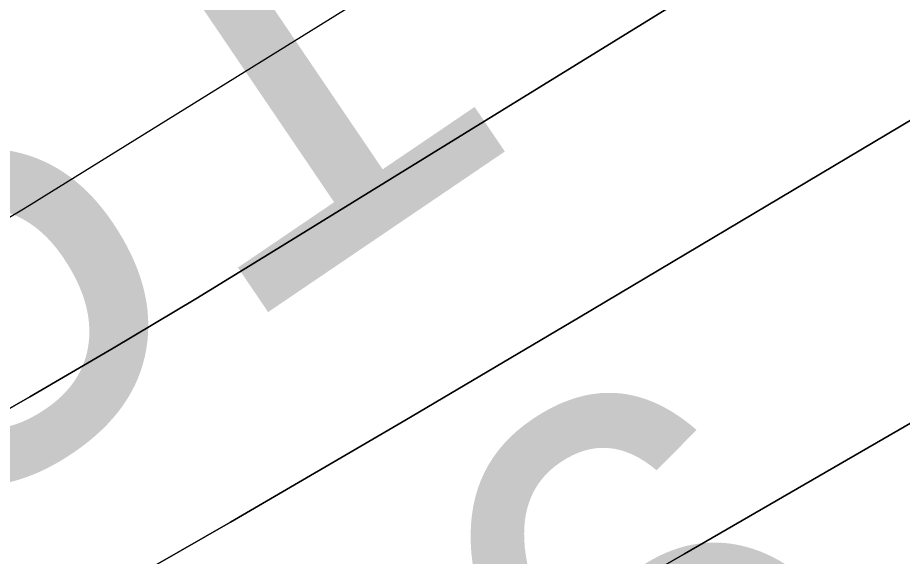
# Model space of a CAD drawing. Extents: x 3445503 to 3483459, y 540493 to 566012.
# Drawn here: x 3477462.8 to 3477582.2, y 552270.2 to 552343 of the extents above; entities that cross this region are included whole.
import ezdxf

# ---------------------------------------------------------------- set-up
doc = ezdxf.new("R2010")
doc.units = 0
for name, color, linetype in [('V-RIVR-EDGE', 7, 'Continuous'), ('V-RIVR-RANG', 7, 'Continuous'), ('V-TOPO-DPTH', 7, 'Continuous'), ('V-TOPO-MAJR', 7, 'Continuous'), ('V-TOPO-MINR', 7, 'Continuous')]:
    doc.layers.add(name, color=color, linetype=linetype)

msp = doc.modelspace()

# ---------------------------------------------------------------- linework, layer by layer
at = {"layer": 'V-RIVR-EDGE'}
msp.add_spline([(3477967.3848833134, 552440.8059690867), (3477956.324274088, 552434.4645256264), (3477946.922800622, 552428.2304005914), (3477938.2208844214, 552423.7327046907), (3477929.172198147, 552419.58349804), (3477921.163822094, 552414.388823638), (3477919.4179374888, 552411.2644546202), (3477918.3664526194, 552407.7907367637), (3477915.2291897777, 552404.3221764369), (3477908.61305155, 552399.8193230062), (3477903.741938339, 552398.0932089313), (3477897.8270765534, 552396.0220439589), (3477895.3893709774, 552394.2899127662), (3477890.1714876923, 552392.9122879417), (3477887.3861524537, 552391.1810163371), (3477883.9004003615, 552387.3656859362), (3477874.497207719, 552380.4363015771), (3477864.3996153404, 552373.8562660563), (3477857.0907965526, 552370.3980207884), (3477852.909785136, 552366.5844095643), (3477848.381144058, 552362.7716579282), (3477844.5451835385, 552357.9142981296), (3477836.8938926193, 552356.5426904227), (3477833.4090001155, 552353.0749896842), (3477830.613349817, 552347.1721621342), (3477822.605833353, 552342.3251173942), (3477810.0688162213, 552333.3176913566), (3477792.657247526, 552321.1936325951), (3477781.52192369, 552316.7019538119), (3477774.9023471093, 552310.8085817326), (3477768.981468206, 552306.3040091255), (3477763.756708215, 552302.1453470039), (3477759.9310627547, 552301.4595431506), (3477756.0985405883, 552297.9927020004), (3477741.122958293, 552286.9055151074), (3477723.7062320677, 552272.6956783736), (3477708.732368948, 552262.3037508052), (3477698.9806870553, 552255.0275963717), (3477689.5869498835, 552251.922138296), (3477683.6652113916, 552247.0699360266), (3477677.043915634, 552240.4813046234), (3477664.1601284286, 552231.8223678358), (3477659.2829980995, 552227.6628461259), (3477652.325247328, 552225.5942599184), (3477646.05759835, 552221.4381765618), (3477633.1695132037, 552211.0410914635), (3477593.4640879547, 552180.5476742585), (3477582.3218874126, 552173.2749581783), (3477570.133359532, 552164.6143022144), (3477532.8716569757, 552138.2864238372), (3477506.055176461, 552118.5377213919), (3477500.1351571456, 552114.3807784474), (3477492.8237595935, 552109.879644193), (3477485.8591321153, 552105.0300206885), (3477479.9494278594, 552105.044633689), (3477473.686936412, 552102.974328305), (3477446.1786349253, 552084.6178636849), (3477429.4631851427, 552072.8397154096), (3477413.0962246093, 552061.4083372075), (3477403.3445427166, 552054.1321827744), (3477399.864807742, 552052.7502600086), (3477395.341324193, 552051.0232863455), (3477385.9467274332, 552047.5701986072), (3477366.105189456, 552036.8426756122), (3477295.433217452, 551995.3016125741), (3477256.0874561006, 551969.6741510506), (3477245.9924424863, 551964.1370045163), (3477236.5866710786, 551956.1647311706), (3477232.406519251, 551952.6987496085), (3477223.3586925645, 551948.89717262), (3477210.8268329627, 551941.975524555), (3477195.5096381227, 551933.3226048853), (3477189.23941038, 551928.1236325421), (3477182.2756424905, 551923.6216386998), (3477175.6646617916, 551921.2045632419), (3477171.836437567, 551919.4758704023), (3477168.3515450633, 551916.0081696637), (3477159.6496288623, 551911.5104737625), (3477143.6328767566, 551901.1211249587), (3477124.4848789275, 551889.6966234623), (3477117.871319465, 551886.2366590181), (3477112.3066661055, 551885.2075234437), (3477107.4346933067, 551883.1337797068), (3477100.8211338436, 551879.6738152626), (3477094.5517656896, 551874.8224725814), (3477091.412783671, 551870.6586529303), (3477085.147713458, 551867.54545856), (3477074.3548617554, 551860.9671422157), (3477058.344126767, 551853.011201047), (3477036.0640236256, 551840.203917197), (3477024.5707550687, 551831.5415420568), (3477014.1263926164, 551825.3099957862), (3477007.5162715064, 551823.2405499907), (3476990.806838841, 551813.8958093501), (3476960.862550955, 551794.5024728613), (3476943.4492630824, 551781.6831547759), (3476927.7818598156, 551771.9882057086), (3476905.500897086, 551758.8332921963), (3476879.0389229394, 551741.8647674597), (3476864.071076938, 551733.9062475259), (3476854.3211142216, 551727.325352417), (3476848.0526056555, 551722.8216393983), (3476839.70175747, 551719.7136025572), (3476833.4427043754, 551719.0338158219), (3476830.31231824, 551718.3462927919), (3476827.173336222, 551714.182473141), (3476822.9949035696, 551711.4117509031), (3476800.371468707, 551700.343474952), (3476764.179302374, 551684.7895373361), (3476719.29037737, 551666.8236817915), (3476694.587181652, 551658.1939710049), (3476687.274064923, 551652.9975774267), (3476681.7085519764, 551651.6208121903), (3476674.7516607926, 551649.8998556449), (3476665.709851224, 551648.5316862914), (3476648.669121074, 551645.7927688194), (3476639.2779626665, 551643.7301997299), (3476627.4490986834, 551639.9354994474), (3476617.009034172, 551635.4421014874), (3476607.2625098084, 551630.2517250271), (3476595.080858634, 551624.3721063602), (3476590.5590942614, 551623.3403920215), (3476578.3920560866, 551623.3704776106), (3476574.5664106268, 551622.6846737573), (3476569.6944378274, 551620.6109300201), (3476563.7744185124, 551616.4539870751), (3476559.595126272, 551613.3356351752), (3476542.5552557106, 551610.944347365), (3476516.4692776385, 551605.4467418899), (3476500.8139086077, 551600.6186080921), (3476493.860455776, 551600.2881701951), (3476490.382439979, 551599.6015067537), (3476484.8160674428, 551597.8771118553), (3476475.769959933, 551594.7707941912), (3476466.7143969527, 551587.8405502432), (3476459.750629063, 551583.3385564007), (3476454.1842565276, 551581.6141615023), (3476446.5243697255, 551576.7662571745), (3476440.255001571, 551571.9149144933), (3476435.0311011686, 551568.1038820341), (3476422.854607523, 551564.3100413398), (3476402.3126526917, 551551.4984595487), (3476381.420489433, 551537.6448483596), (3476372.0198755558, 551531.7583529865), (3476359.8339264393, 551524.140586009), (3476350.7740655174, 551515.4721937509), (3476342.071289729, 551510.6268681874), (3476327.10172455, 551501.9730889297), (3476312.481508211, 551494.0137094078), (3476294.027910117, 551482.2398590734), (3476278.3630856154, 551473.5877989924), (3476258.5155305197, 551460.4268683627), (3476247.7175212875, 551451.7627740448), (3476240.7477362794, 551444.8273725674), (3476231.3445436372, 551437.8979882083), (3476220.5534111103, 551432.0149311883), (3476209.412070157, 551425.0898447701), (3476201.752183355, 551420.2419404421), (3476188.86323862, 551409.4972256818), (3476180.8488454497, 551401.8691436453), (3476169.01310476, 551395.2934060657), (3476157.8666062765, 551386.2825416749), (3476151.592940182, 551379.6930506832), (3476140.805246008, 551375.200512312), (3476129.659607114, 551366.5372775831), (3476121.6409160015, 551357.171047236), (3476113.974152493, 551349.5421056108), (3476103.18130079, 551342.9637892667), (3476089.95590104, 551336.7391197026), (3476064.211535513, 551328.8072470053), (3476038.8070633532, 551317.7458477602), (3476021.0538821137, 551308.0560562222), (3476001.9050246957, 551296.2839250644), (3475987.974050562, 551285.889418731), (3475980.311584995, 551279.9986254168), (3475968.8286314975, 551275.5078062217), (3475961.8691615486, 551272.74396069), (3475958.38169028, 551268.2333709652), (3475953.4976832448, 551261.2928119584), (3475933.6613027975, 551252.651066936), (3475913.8197648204, 551241.923543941), (3475899.54373979, 551232.5727861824), (3475888.3989604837, 551224.2571811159), (3475872.030280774, 551212.1305435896), (3475859.1439148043, 551202.4287178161), (3475843.822422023, 551192.0376498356), (3475828.851137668, 551182.688611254), (3475807.6165022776, 551170.9216376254), (3475790.902771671, 551159.8387486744), (3475778.359737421, 551148.3979150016), (3475750.8454188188, 551127.6080427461), (3475732.386663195, 551113.7484144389), (3475710.1082792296, 551101.6363899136), (3475688.5242950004, 551089.1750165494), (3475657.5457140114, 551073.2605554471), (3475627.610881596, 551057.6911452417), (3475610.205330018, 551048.0004941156), (3475592.8023572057, 551039.3527319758), (3475578.883417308, 551033.8250409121), (3475567.7575489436, 551033.1572884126), (3475559.4084199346, 551030.7445108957), (3475547.22161123, 551022.7791142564), (3475531.193684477, 551007.8705798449), (3475514.128026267, 550995.0504021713), (3475489.7561280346, 550979.8148682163), (3475462.248686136, 550961.8060332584), (3475436.832179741, 550945.8778187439), (3475412.1117922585, 550930.2955147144), (3475404.102556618, 550924.7532106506), (3475394.356891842, 550919.9104638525), (3475383.5657593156, 550914.0274068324), (3475369.9892915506, 550906.4130782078), (3475361.2813582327, 550899.4819746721), (3475348.7563753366, 550895.3413639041), (3475341.099067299, 550891.5363485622), (3475331.346525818, 550883.9125644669), (3475319.5056275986, 550875.251048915), (3475304.183275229, 550864.5123512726), (3475282.257678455, 550854.4852451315), (3475261.025621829, 550843.7611604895), (3475243.971997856, 550835.8077980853), (3475209.5136818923, 550818.5114142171), (3475176.085361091, 550795.9980066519), (3475149.619948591, 550777.6389632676), (3475114.789934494, 550750.6098084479), (3475097.3766466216, 550737.7904903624), (3475087.6146496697, 550726.3427799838), (3475078.202861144, 550715.9370990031), (3475072.9712244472, 550708.9973995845), (3475070.5317996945, 550706.5700090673), (3475067.0529243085, 550705.5357159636), (3475062.1826706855, 550704.1572315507), (3475055.2206219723, 550700.3504970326), (3475048.2534157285, 550694.4579845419), (3475043.3668299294, 550686.4745365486), (3475033.264080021, 550677.8087230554), (3475023.50638101, 550668.099160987), (3475018.97344199, 550662.5482610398), (3475016.528000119, 550657.6874628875), (3475015.1288855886, 550654.2146046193), (3475012.339252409, 550650.7451847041), (3475004.6767868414, 550644.8543913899), (3475000.49319666, 550639.9978911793), (3474998.0511931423, 550636.527611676), (3474987.9467240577, 550627.1665388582), (3474974.703272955, 550613.6416463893), (3474958.329435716, 550599.4292308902), (3474946.4885374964, 550590.7677153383), (3474937.4321149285, 550583.4898417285), (3474926.2856164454, 550574.4789773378), (3474912.7005527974, 550563.388352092), (3474895.6417712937, 550553.3492117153), (3474877.8877304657, 550543.3117905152), (3474859.783481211, 550532.2323399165), (3474849.689327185, 550527.0428230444), (3474846.203575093, 550523.2274926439), (3474838.546267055, 550519.4224773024), (3474826.015267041, 550512.8484588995), (3474803.3961301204, 550503.518331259), (3474763.728526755, 550488.3206191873), (3474757.461737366, 550484.5121654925), (3474754.3296320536, 550483.1293831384), (3474743.1960273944, 550479.3329636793), (3474732.059843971, 550474.4936552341), (3474701.4383481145, 550462.4022608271), (3474681.260355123, 550456.1947830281), (3474669.430631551, 550452.0524530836), (3474656.205231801, 550445.8277835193), (3474651.328101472, 550441.6682618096), (3474649.580497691, 550437.8486334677), (3474646.428621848, 550428.4703688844), (3474639.474309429, 550427.7923013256), (3474629.0385428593, 550425.0370516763), (3474622.08423044, 550424.3589841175), (3474617.2174151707, 550424.3710183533), (3474614.0844502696, 550422.6406063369), (3474611.296536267, 550419.8664457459), (3474606.4228442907, 550417.0974426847), (3474599.8170211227, 550416.7661451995), (3474592.512500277, 550415.0460482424), (3474584.1633712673, 550412.633270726), (3474580.6801979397, 550409.8608293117), (3474579.97806191, 550407.0815111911), (3474579.2707683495, 550402.2164150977), (3474577.524024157, 550398.7444164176), (3474572.3009833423, 550395.2810136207), (3474569.5259631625, 550397.7212979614), (3474568.8350017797, 550399.4611654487), (3474566.39901538, 550398.4242935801), (3474565.003339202, 550396.3419539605), (3474560.8317832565, 550396.3522690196), (3474558.046448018, 550394.620997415), (3474557.349469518, 550393.9274572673), (3474552.8216880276, 550390.4623352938), (3474550.030335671, 550386.2976560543), (3474547.2398429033, 550382.480606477), (3474544.4553672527, 550381.0969645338), (3474541.6777683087, 550382.4943598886), (3474539.93876041, 550382.1510281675), (3474539.237483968, 550379.7193397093), (3474537.4838630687, 550373.4663037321), (3474536.4297994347, 550368.9496968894), (3474533.638447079, 550364.7850176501), (3474528.767333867, 550363.058903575), (3474524.9425479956, 550362.7207293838), (3474521.1297963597, 550367.2493704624), (3474518.3504782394, 550367.9515064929), (3474514.8690240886, 550365.8743244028), (3474513.4733479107, 550363.7919847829), (3474515.539355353, 550355.7913450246), (3474514.1368024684, 550350.9279681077), (3474510.6458928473, 550345.0268597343), (3474504.717277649, 550337.393620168), (3474501.5877511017, 550337.0537268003), (3474494.9827875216, 550337.0700589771), (3474490.1151126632, 550336.7344635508), (3474486.2911863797, 550336.7439190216), (3474483.5049915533, 550334.665017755), (3474481.7616857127, 550332.5835377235), (3474479.668171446, 550329.4600282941), (3474476.1884364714, 550328.0781055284), (3474468.885634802, 550327.0532678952), (3474462.629160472, 550327.4163701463), (3474450.808032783, 550326.750336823), (3474441.4194531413, 550325.7306567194), (3474433.070324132, 550323.3178792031), (3474424.3727058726, 550320.5583316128), (3474416.3677681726, 550316.7541758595), (3474412.183318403, 550311.5500459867), (3474406.9585584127, 550307.3913838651), (3474397.2111744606, 550301.8533777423), (3474391.99586994, 550301.5186419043), (3474386.088744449, 550302.5761438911), (3474381.571278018, 550303.282577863), (3474374.9663144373, 550303.29891004), (3474367.313304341, 550301.232043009), (3474361.396723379, 550298.4656187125), (3474352.692228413, 550292.9250338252), (3474347.1249962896, 550290.8530092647), (3474344.6941674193, 550291.9019153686), (3474343.6555763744, 550293.6426424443), (3474340.8745390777, 550293.6495191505), (3474339.4754245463, 550290.1766608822), (3474332.171763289, 550288.804193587), (3474327.3015096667, 550287.4257091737), (3474316.868321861, 550285.713348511), (3474310.6084091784, 550284.6859321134), (3474304.3545136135, 550286.0919233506), (3474293.2303644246, 550286.119430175), (3474261.933379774, 550282.0252371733), (3474232.365087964, 550274.1028199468), (3474219.840105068, 550269.962209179), (3474206.624160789, 550267.5614658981), (3474200.707579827, 550264.7950416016), (3474193.397901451, 550260.9891666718), (3474172.5229299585, 550254.0881487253), (3474156.866701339, 550248.9123852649), (3474145.3846074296, 550244.7691957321), (3474138.0800865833, 550243.0490987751), (3474131.475123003, 550243.0654309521), (3474123.8212533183, 550240.6509342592), (3474116.8617833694, 550237.8870887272), (3474100.516312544, 550235.1464520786), (3474090.0865630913, 550234.8246100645), (3474081.393242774, 550233.8032107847), (3474068.173860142, 550230.0119488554), (3474051.4764617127, 550225.5340234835), (3474039.295670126, 550220.0020344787), (3474031.2976091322, 550218.9789160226), (3474029.5560224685, 550217.5926953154), (3474028.8504480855, 550213.4228585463), (3474027.1131593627, 550213.77478615), (3474025.036836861, 550217.603869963), (3474021.9098890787, 550218.3068655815), (3474017.0361971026, 550215.53786252), (3474014.6010702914, 550214.8486203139), (3474009.387484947, 550215.2091437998), (3474003.125853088, 550213.4864680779), (3473996.173259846, 550213.5036598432), (3473986.43791013, 550212.8324689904), (3473971.4812387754, 550209.3931346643), (3473947.8217916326, 550201.1084747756), (3473927.9965858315, 550196.985915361), (3473915.481058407, 550196.6692308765), (3473910.9584344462, 550195.2898868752), (3473900.519229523, 550191.1441185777), (3473896.3399372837, 550188.0257666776), (3473890.081743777, 550187.6936096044), (3473880.6914449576, 550185.9786701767), (3473877.557620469, 550183.9006284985), (3473876.1593655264, 550180.7753998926), (3473870.9371843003, 550177.6596267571), (3473863.28589338, 550176.2880190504), (3473852.851845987, 550174.2280287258), (3473846.584197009, 550170.071945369), (3473843.4469341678, 550166.6033850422), (3473829.887658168, 550165.9416496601), (3473817.364394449, 550162.4962982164), (3473797.202733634, 550162.8937839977), (3473790.9393825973, 550160.4758489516), (3473774.2359670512, 550153.5645159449), (3473761.365933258, 550150.4676537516), (3473751.280375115, 550148.7544335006), (3473741.5476041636, 550149.1261316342), (3473732.1598841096, 550148.454081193), (3473721.729275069, 550147.7846095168), (3473708.5133307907, 550145.3838662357), (3473703.986408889, 550142.266373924), (3473699.8036782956, 550137.7575033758), (3473693.194416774, 550136.035687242), (3473684.503675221, 550136.0571769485), (3473676.5099121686, 550136.7722068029), (3473667.814872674, 550135.055548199), (3473650.414478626, 550127.4506750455), (3473634.408041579, 550121.2328821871), (3473613.526193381, 550111.5508269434), (3473599.600376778, 550103.2420985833), (3473599.594359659, 550100.8086909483), (3473599.5814658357, 550095.5942460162), (3473597.494828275, 550095.2517738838), (3473595.7566799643, 550095.256071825), (3473589.510520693, 550099.7907300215), (3473582.56308498, 550101.8936997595), (3473571.0870081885, 550100.1839178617), (3473560.30189278, 550096.7342684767), (3473548.8086242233, 550088.071893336), (3473541.4937883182, 550082.1802404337), (3473536.968585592, 550079.7580074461), (3473530.7095324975, 550079.0782207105), (3473522.3793144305, 550084.3132957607), (3473518.5588265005, 550085.7132698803), (3473509.867225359, 550085.3871299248), (3473487.609471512, 550081.6182172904), (3473463.9594798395, 550077.1574836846), (3473450.746973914, 550076.1472590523), (3473424.3279791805, 550076.5602174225), (3473415.2904675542, 550076.9301963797), (3473413.20039164, 550075.1972055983), (3473411.1094561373, 550073.1165851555), (3473410.044217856, 550064.0807927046), (3473387.095502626, 550062.0517475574), (3473385.3573543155, 550062.0560454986), (3473385.029495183, 550070.052387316), (3473384.336814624, 550071.0969954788), (3473381.21072643, 550072.1476207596), (3473364.172575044, 550070.4515922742), (3473359.2988830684, 550067.6825892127), (3473346.088955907, 550067.7152535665), (3473344.347369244, 550066.3290328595), (3473345.0245772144, 550059.0270907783), (3473343.6306202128, 550057.6400104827), (3473340.5079703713, 550060.081154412), (3473338.0840182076, 550063.9110978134), (3473333.2163433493, 550063.575502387), (3473315.824545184, 550059.4469258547), (3473309.9062450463, 550055.9852422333), (3473306.770701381, 550053.2119412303), (3473302.2523753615, 550053.57074554), (3473296.6954582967, 550055.6702769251), (3473292.871532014, 550055.6797323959), (3473289.7351287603, 550052.5588017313), (3473286.6013042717, 550050.4807600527), (3473283.1284460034, 550051.8798745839), (3473279.3070984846, 550052.9322190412), (3473267.4816728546, 550050.5280374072)], degree=3, dxfattribs=at)
at = {"layer": 'V-TOPO-DPTH'}
for points in [[(3478795.8217256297, 553002.607331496), (3478369.6151839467, 552746.7821601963), (3478365.812279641, 552744.4944557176), (3478363.9126189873, 552743.3476320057), (3478360.4443861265, 552741.2489035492), (3478359.3297852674, 552740.5767688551), (3478355.9743934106, 552738.5797733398), (3478352.606277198, 552736.6041901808), (3478351.4822714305, 552735.9478819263), (3477636.859269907, 552319.2872022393), (3477615.8677123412, 552307.0697273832), (3477594.863652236, 552294.8738229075), (3477573.840838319, 552282.7102740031), (3477552.8055218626, 552270.5682954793), (3477531.7468258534, 552258.4670159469), (3477510.6694599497, 552246.3984308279), (3477489.5640892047, 552234.3788873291), (3477468.4400485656, 552222.3920382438), (3476838.64717599, 551865.9830362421)], [(3476838.64717599, 551865.9830362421), (3477468.4400485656, 552222.3920382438), (3477489.5640892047, 552234.3788873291), (3477510.6694599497, 552246.3984308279), (3477531.7468258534, 552258.4670159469), (3477552.8055218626, 552270.5682954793), (3477573.840838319, 552282.7102740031), (3477594.863652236, 552294.8738229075), (3477615.8677123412, 552307.0697273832), (3477636.859269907, 552319.2872022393), (3478351.4822714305, 552735.9478819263), (3478352.606277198, 552736.6041901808), (3478355.9743934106, 552738.5797733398), (3478359.3297852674, 552740.5767688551), (3478360.4443861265, 552741.2489035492), (3478363.9126189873, 552743.3476320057), (3478365.812279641, 552744.4944557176), (3478369.6151839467, 552746.7821601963), (3478795.8217256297, 553002.607331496)], [(3477007.205247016, 552045.4167570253), (3477086.6238187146, 552085.014014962), (3477165.528472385, 552125.5881681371), (3477243.662249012, 552167.6276641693), (3477321.2821076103, 552210.6440554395), (3477453.1137817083, 552285.3207769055), (3477464.3955162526, 552291.7938913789), (3477475.6285476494, 552298.349411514), (3477486.7885243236, 552305.0285401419), (3477497.8997978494, 552311.7900744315), (3478125.756246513, 552698.62440663), (3478155.826228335, 552717.0782141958), (3478185.939193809, 552735.4613319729), (3478216.116634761, 552753.738415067), (3478246.3370593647, 552771.9448083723), (3478276.6303135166, 552790.0293658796), (3478306.9776862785, 552808.0221718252), (3478337.406236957, 552825.8773504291), (3478367.888906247, 552843.6407774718), (3478555.6790117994, 552952.5044008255)], [(3478555.6790117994, 552952.5044008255), (3478367.888906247, 552843.6407774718), (3478337.406236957, 552825.8773504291), (3478306.9776862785, 552808.0221718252), (3478276.6303135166, 552790.0293658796), (3478246.3370593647, 552771.9448083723), (3478216.116634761, 552753.738415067), (3478185.939193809, 552735.4613319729), (3478155.826228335, 552717.0782141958), (3478125.756246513, 552698.62440663), (3477497.8997978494, 552311.7900744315), (3477486.7885243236, 552305.0285401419), (3477475.6285476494, 552298.349411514), (3477464.3955162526, 552291.7938913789), (3477453.1137817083, 552285.3207769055), (3477321.2821076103, 552210.6440554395), (3477243.662249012, 552167.6276641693), (3477165.528472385, 552125.5881681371), (3477086.6238187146, 552085.014014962), (3477007.205247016, 552045.4167570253)], [(3478457.8247094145, 552846.6201473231), (3478367.3661732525, 552793.5611016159), (3478349.0562487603, 552782.8093317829), (3478330.753305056, 552772.0457047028), (3478312.4608325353, 552761.2642917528), (3478294.175340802, 552750.4710215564), (3478057.400117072, 552610.5558814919), (3477963.0148750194, 552554.7177478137), (3477868.6671346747, 552498.8163929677), (3477774.375646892, 552442.8202063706), (3477680.121660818, 552386.760798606), (3477538.480085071, 552302.4202688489), (3477515.0241686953, 552288.5715624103), (3477491.5004683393, 552274.8399774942), (3477467.875092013, 552261.2840748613), (3477444.181931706, 552247.8452937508), (3477063.616202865, 552033.8583972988), (3476966.8010239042, 551979.8015569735)], [(3478457.8247094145, 552846.6201473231), (3478367.3661732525, 552793.5611016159), (3478349.0562487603, 552782.8093317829), (3478330.753305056, 552772.0457047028), (3478312.4608325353, 552761.2642917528), (3478294.175340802, 552750.4710215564), (3478057.400117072, 552610.5558814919), (3477963.0148750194, 552554.7177478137), (3477868.6671346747, 552498.8163929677), (3477774.375646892, 552442.8202063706), (3477680.121660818, 552386.760798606), (3477538.480085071, 552302.4202688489), (3477515.0241686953, 552288.5715624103), (3477491.5004683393, 552274.8399774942), (3477467.875092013, 552261.2840748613), (3477444.181931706, 552247.8452937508), (3477063.616202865, 552033.8583972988), (3476966.8010239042, 551979.8015569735)]]:
    msp.add_lwpolyline(points, dxfattribs=at)
at = {"layer": 'V-TOPO-MAJR'}
msp.add_lwpolyline([(3476873.7642896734, 552021.8194914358), (3477271.6177008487, 552218.3751391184), (3477296.517975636, 552230.7016242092), (3477321.4050782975, 552243.0545936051), (3477346.2724227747, 552255.4472894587), (3477371.1265951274, 552267.8664696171), (3477399.0430488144, 552281.8436827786), (3477409.882520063, 552287.3812185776), (3477420.6599023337, 552293.034815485), (3477431.3441511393, 552298.8625040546), (3477441.966310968, 552304.8062537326), (3477460.1392742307, 552315.1696141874), (3477463.10100536, 552316.8955556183), (3477464.5687251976, 552317.7806062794), (3477466.02987217, 552318.6766969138), (3477546.805005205, 552368.8415476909), (3477588.63726585, 552394.8468374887), (3477630.4541641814, 552420.8767824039), (3477672.2480190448, 552446.9437099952), (3477714.0265115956, 552473.0352927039)], dxfattribs=at)
at = {"layer": 'V-TOPO-MINR'}
for points in [[(3476838.64717599, 551865.9830362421), (3477468.4400485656, 552222.3920382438), (3477489.5640892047, 552234.3788873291), (3477510.6694599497, 552246.3984308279), (3477531.7468258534, 552258.4670159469), (3477552.8055218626, 552270.5682954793), (3477573.840838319, 552282.7102740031), (3477594.863652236, 552294.8738229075), (3477615.8677123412, 552307.0697273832), (3477636.859269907, 552319.2872022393), (3478351.4822714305, 552735.9478819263), (3478352.606277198, 552736.6041901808), (3478355.9743934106, 552738.5797733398), (3478359.3297852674, 552740.5767688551), (3478360.4443861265, 552741.2489035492), (3478363.9126189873, 552743.3476320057), (3478365.812279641, 552744.4944557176), (3478369.6151839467, 552746.7821601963), (3478795.8217256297, 553002.607331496)], [(3477007.205247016, 552045.4167570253), (3477086.6238187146, 552085.014014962), (3477165.528472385, 552125.5881681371), (3477243.662249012, 552167.6276641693), (3477321.2821076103, 552210.6440554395), (3477453.1137817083, 552285.3207769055), (3477464.3955162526, 552291.7938913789), (3477475.6285476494, 552298.349411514), (3477486.7885243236, 552305.0285401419), (3477497.8997978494, 552311.7900744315), (3478125.756246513, 552698.62440663), (3478155.826228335, 552717.0782141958), (3478185.939193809, 552735.4613319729), (3478216.116634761, 552753.738415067), (3478246.3370593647, 552771.9448083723), (3478276.6303135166, 552790.0293658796), (3478306.9776862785, 552808.0221718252), (3478337.406236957, 552825.8773504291), (3478367.888906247, 552843.6407774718), (3478555.6790117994, 552952.5044008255)], [(3476966.8010239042, 551979.8015569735), (3477063.616202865, 552033.8583972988), (3477444.181931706, 552247.8452937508), (3477467.875092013, 552261.2840748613), (3477491.5004683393, 552274.8399774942), (3477515.0241686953, 552288.5715624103), (3477538.480085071, 552302.4202688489), (3477680.121660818, 552386.760798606), (3477774.375646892, 552442.8202063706), (3477868.6671346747, 552498.8163929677), (3477963.0148750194, 552554.7177478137), (3478057.400117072, 552610.5558814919), (3478294.175340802, 552750.4710215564), (3478312.4608325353, 552761.2642917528), (3478330.753305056, 552772.0457047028), (3478349.0562487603, 552782.8093317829), (3478367.3661732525, 552793.5611016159), (3478457.8247094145, 552846.6201473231)]]:
    msp.add_lwpolyline(points, dxfattribs=at)

# ---------------------------------------------------------------- texts
at = {"layer": 'V-RIVR-RANG'}
for s, p in [('-51', (3477424.989926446, 552254.6722313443)), ('-16', (3477482.441112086, 552172.8065956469))]:
    msp.add_text(s, height=67.00000000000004, rotation=34.14380555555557, dxfattribs=at).set_placement(p)

doc.saveas('drawing.dxf')
